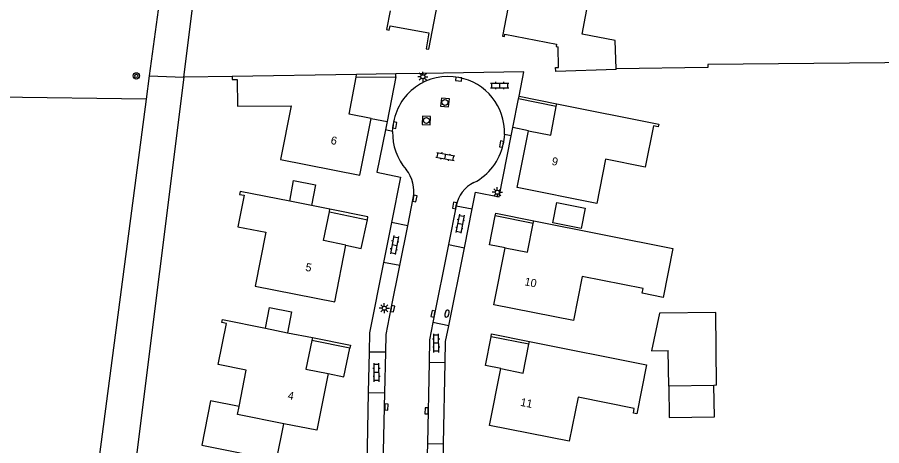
# Model space of a CAD drawing. Extents: x 131000 to 133013, y 393000 to 396501.
# Drawn here: x 132444.7 to 132552.4, y 394849.5 to 394902.8 of the extents above; entities that cross this region are included whole.
import ezdxf

# ---------------------------------------------------------------- set-up
doc = ezdxf.new("R2010")
doc.units = 0
for name, color, linetype in [('gg-afsc-hekwerk', 7, 'Continuous'), ('gg-afsc-muur', 7, 'Continuous'), ('gg-anno-huisnummerreeks BGT', 7, 'Continuous'), ('gg-bbg-bijgebouw', 7, 'Continuous'), ('gg-bbg-gedigitaliseerde bebouwing', 7, 'Continuous'), ('gg-bbg-gedigitaliseerde bijgebouw', 7, 'Continuous'), ('gg-bbg-hoofdgebouw', 7, 'Continuous'), ('gg-bbg-luifel en loopbrug', 7, 'Continuous'), ('gg-bbg-tussenscheiding', 7, 'Continuous'), ('gg-knt-verharding', 7, 'Continuous'), ('gg-knt-verharding nz', 7, 'Continuous'), ('gt-grn-groengrens', 7, 'Continuous'), ('gt-symb-boom', 7, 'Continuous'), ('gt-symb-brandkraan', 7, 'Continuous'), ('gt-symb-klinker verharding', 7, 'Continuous'), ('gt-symb-kolk', 7, 'Continuous'), ('gt-symb-lichtmast', 7, 'Continuous'), ('gt-symb-rioolschacht', 7, 'Continuous')]:
    doc.layers.add(name, color=color, linetype=linetype)

# ---------------------------------------------------------------- blocks, each defined once
blk = doc.blocks.new('gt0-RS')
at = {"layer": 'gt-symb-rioolschacht'}
blk.add_lwpolyline([(-0.5, -0.5), (0.5, -0.5), (0.5, 0.5), (-0.5, 0.5)], close=True, dxfattribs=at)
blk.add_circle((0, 0), 0.375, dxfattribs=at)
blk = doc.blocks.new('gt0-KOLK')
at = {"layer": 'gt-symb-kolk'}
blk.add_lwpolyline([(0, 0), (0.37, 0), (0.37, 0.4), (-0.38, 0.4), (-0.38, 0), (0, 0)], dxfattribs=at)
blk = doc.blocks.new('gt0-LMAST')
at = {"layer": 'gt-symb-lichtmast'}
for p, q in [((-0.18, 0.17), (-0.45, 0.44)), ((-0.01, 0.25), (-0.01, 0.62)), ((0.17, 0.17), (0.44, 0.44)), ((-0.26, 0), (-0.63, 0)), ((-0.18, -0.18), (-0.45, -0.45)), ((-0.01, -0.25), (-0.01, -0.63)), ((0.44, -0.45), (0.17, -0.18)), ((0.24, 0), (0.62, 0))]:
    blk.add_line(p, q, dxfattribs=at)
blk.add_circle((-0.01, 0), 0.25, dxfattribs=at)
blk = doc.blocks.new('gt0-BOOM')
at = {"layer": 'gt-symb-boom'}
for radius in [0.4, 0.2]:
    blk.add_circle((0, 0), radius, dxfattribs=at)
blk = doc.blocks.new('gt0-KL1')
at = {"layer": 'gt-symb-klinker verharding'}
for p, q in [((-1.15, 0.3), (1.15, 0.3)), ((-1, -0.3), (-1, 0.3)), ((-0.5, 0.3), (-0.5, 0.45)), ((0, -0.3), (0, 0.3)), ((0.5, 0.3), (0.5, 0.45)), ((1, -0.3), (1, 0.3)), ((-1.15, -0.3), (1.15, -0.3)), ((-0.5, -0.45), (-0.5, -0.3)), ((0.5, -0.45), (0.5, -0.3))]:
    blk.add_line(p, q, dxfattribs=at)
blk = doc.blocks.new('gt0-BR')
at = {"layer": 'gt-symb-brandkraan'}
for centre, radius, start, end in [((-0.24, 0), 0.206, 107.5669, 252.4331), ((0.6, -2.66), 3, 106.892, 107.5669), ((0, -0.69), 0.938, 73.108, 106.892), ((-0.6, -2.66), 3, 72.4331, 73.108), ((0.24, 0), 0.206, 287.567, 72.4331), ((0.6, 2.66), 3, 252.4331, 253.108), ((0, 0.69), 0.938, 253.108, 286.8921), ((-0.6, 2.66), 3, 286.8921, 287.567)]:
    blk.add_arc(centre, radius, start, end, dxfattribs=at)

msp = doc.modelspace()

# ---------------------------------------------------------------- linework, layer by layer
at = {"layer": 'gg-afsc-hekwerk'}
for p, q in [((132461.18, 394895.55), (132460.8, 394892.67)), ((132471.5, 394895.48), (132465.47, 394895.38)), ((132495.33, 394895.87), (132491.88, 394895.8)), ((132465.47, 394895.38), (132453.89, 394802.98)), ((132460.8, 394892.67), (132403.98, 394893.36))]:
    msp.add_line(p, q, dxfattribs=at)
for points in [[(132462.84, 394935.92), (132462.52, 394905.65), (132461.18, 394895.55)], [(132460.8, 394892.67), (132454.02, 394841.2), (132453.5, 394829.24), (132450.25, 394803.77), (132450.44, 394802.73)]]:
    msp.add_lwpolyline(points, dxfattribs=at)
at = {"layer": 'gg-afsc-muur'}
for p, q in [((132491.88, 394895.8), (132486.99, 394895.73)), ((132491.89, 394895.45), (132491.88, 394895.8)), ((132507.16, 394892.7), (132507.23, 394893.04)), ((132507.23, 394893.04), (132511.92, 394892.1)), ((132488.41, 394878.02), (132483.67, 394878.97)), ((132488.33, 394877.66), (132488.41, 394878.02))]:
    msp.add_line(p, q, dxfattribs=at)
for points in [[(132588, 394897.3), (132588, 394897.5), (132530.74, 394896.97), (132530.74, 394896.61), (132519.3, 394896.43)], [(132504.25, 394878.14), (132504.32, 394878.49), (132509.05, 394877.54)], [(132503.73, 394863.11), (132503.8, 394863.47), (132508.51, 394862.53)], [(132481.48, 394862.99), (132486.22, 394862.04), (132486.13, 394861.69)]]:
    msp.add_lwpolyline(points, dxfattribs=at)
at = {"layer": 'gg-bbg-bijgebouw'}
for p, q in [((132525.86, 394856.97), (132525.78, 394861.38)), ((132531.48, 394857.05), (132525.86, 394856.97)), ((132531.82, 394857.06), (132531.48, 394857.05))]:
    msp.add_line(p, q, dxfattribs=at)
at = {"layer": 'gg-bbg-gedigitaliseerde bebouwing'}
msp.add_line((132519.31, 394896.34), (132519.3, 394896.43), dxfattribs=at)
for points in [[(132519.3, 394896.43), (132519.2, 394899.98), (132515.08, 394900.75), (132516.22, 394906.73), (132513.63, 394907.22)], [(132519.31, 394896.34), (132511.79, 394896.12), (132511.77, 394896.6), (132512.14, 394896.61), (132512.09, 394899.16)]]:
    msp.add_lwpolyline(points, dxfattribs=at)
at = {"layer": 'gg-bbg-gedigitaliseerde bijgebouw'}
for points in [[(132478.66, 394879.96), (132479.15, 394882.54), (132481.88, 394882.02), (132481.38, 394879.42)], [(132511.42, 394877.28), (132511.93, 394879.82), (132515.46, 394879.12), (132514.95, 394876.57), (132511.42, 394877.28)], [(132475.65, 394864.16), (132476.14, 394866.73), (132478.87, 394866.21), (132478.37, 394863.61)], [(132531.82, 394857.06), (132531.71, 394866.1), (132524.7, 394866.02), (132523.7, 394861.35), (132525.78, 394861.38)]]:
    msp.add_lwpolyline(points, dxfattribs=at)
at = {"layer": 'gg-bbg-hoofdgebouw'}
for p, q in [((132486.99, 394895.73), (132471.5, 394895.48)), ((132486.93, 394895.38), (132486.99, 394895.73)), ((132511.86, 394891.74), (132511.92, 394892.1)), ((132483.67, 394878.97), (132481.38, 394879.42)), ((132483.6, 394878.63), (132483.67, 394878.97)), ((132508.98, 394877.19), (132509.05, 394877.54)), ((132504.07, 394867.09), (132505.49, 394874.17)), ((132478.37, 394863.61), (132481.48, 394862.99)), ((132481.48, 394862.99), (132481.41, 394862.64)), ((132508.45, 394862.19), (132508.51, 394862.53))]:
    msp.add_line(p, q, dxfattribs=at)
for points in [[(132508.99, 394921.94), (132509.19, 394914.96), (132507.92, 394914.93), (132505.15, 394900.49), (132505.41, 394900.44), (132505.46, 394900.74), (132511.89, 394899.52), (132511.83, 394899.2), (132512.09, 394899.16)], [(132491.18, 394903.65), (132490.72, 394901.33), (132491.04, 394901.26), (132491.18, 394901.8), (132495.98, 394900.91), (132495.65, 394898.94), (132495.97, 394898.88), (132499.8, 394918.74)], [(132471.5, 394895.48), (132471.5, 394895.13), (132472.12, 394895.13), (132472.15, 394891.78), (132478.84, 394891.85), (132477.51, 394885.15), (132487.41, 394883.21), (132488.81, 394890.27)], [(132488.81, 394890.27), (132486.05, 394890.8), (132486.93, 394895.38)], [(132511.92, 394892.1), (132524.63, 394889.56), (132524.55, 394889.22), (132523.95, 394889.34), (132522.94, 394884.19), (132517.97, 394885.18), (132516.89, 394879.68), (132506.98, 394881.68), (132508.4, 394888.73)], [(132508.4, 394888.73), (132511.18, 394888.17), (132511.86, 394891.74)], [(132478.66, 394879.96), (132472.5, 394881.18), (132472.41, 394880.82), (132472.99, 394880.7), (132472.22, 394876.78), (132475.7, 394876.11), (132474.38, 394869.39), (132484.27, 394867.43), (132485.67, 394874.48)], [(132485.67, 394874.48), (132482.87, 394875.09), (132483.6, 394878.63)], [(132509.05, 394877.54), (132526.35, 394874.08), (132525.15, 394867.98), (132522.55, 394868.51), (132522.67, 394869.09), (132515.06, 394870.6), (132513.99, 394865.14), (132504.07, 394867.09)], [(132505.49, 394874.17), (132508.27, 394873.61), (132508.98, 394877.19)], [(132472.36, 394854.42), (132473.26, 394858.93), (132469.77, 394859.66), (132470.79, 394864.76), (132470.21, 394864.88), (132470.28, 394865.23), (132475.65, 394864.16)], [(132481.41, 394862.64), (132480.69, 394859.07), (132483.47, 394858.51)], [(132508.51, 394862.53), (132523.11, 394859.62), (132521.87, 394853.52), (132521.46, 394853.6), (132521.56, 394854.19), (132514.56, 394855.58), (132513.47, 394850.11), (132503.56, 394852.08), (132504.97, 394859.15)], [(132504.97, 394859.15), (132507.74, 394858.59), (132508.45, 394862.19)], [(132483.47, 394858.51), (132482.04, 394851.46), (132477.93, 394852.27)], [(132477.93, 394852.27), (132472.16, 394853.41), (132472.36, 394854.42)]]:
    msp.add_lwpolyline(points, dxfattribs=at)
at = {"layer": 'gg-bbg-luifel en loopbrug'}
for p, q in [((132486.93, 394895.38), (132491.89, 394895.45)), ((132491.89, 394895.45), (132490.78, 394889.89)), ((132506.45, 394889.12), (132507.16, 394892.7)), ((132511.86, 394891.74), (132507.16, 394892.7)), ((132488.81, 394890.27), (132490.78, 394889.89)), ((132508.4, 394888.73), (132506.45, 394889.12)), ((132483.6, 394878.63), (132488.33, 394877.66)), ((132508.98, 394877.19), (132504.25, 394878.14)), ((132508.45, 394862.19), (132503.73, 394863.11)), ((132486.13, 394861.69), (132481.41, 394862.64))]:
    msp.add_line(p, q, dxfattribs=at)
for points in [[(132485.67, 394874.48), (132487.55, 394874.07), (132488.33, 394877.66)], [(132505.49, 394874.17), (132503.54, 394874.56), (132504.25, 394878.14)], [(132504.97, 394859.15), (132503.03, 394859.54), (132503.73, 394863.11)], [(132483.47, 394858.51), (132485.42, 394858.12), (132486.13, 394861.69)], [(132525.86, 394856.97), (132525.93, 394853.05), (132531.54, 394853.14), (132531.48, 394857.05)], [(132472.36, 394854.42), (132468.8, 394855.12), (132467.7, 394849.61), (132477.03, 394847.76), (132477.93, 394852.27)]]:
    msp.add_lwpolyline(points, dxfattribs=at)
at = {"layer": 'gg-bbg-tussenscheiding'}
for p, q in [((132481.38, 394879.42), (132478.66, 394879.96)), ((132475.65, 394864.16), (132478.37, 394863.61))]:
    msp.add_line(p, q, dxfattribs=at)
at = {"layer": 'gg-knt-verharding'}
for p, q in [((132490.78, 394889.89), (132490.57, 394888.83)), ((132491.34, 394877.33), (132490.35, 394872.36)), ((132488.54, 394861.18), (132488.44, 394856.16)), ((132488.44, 394856.16), (132488.22, 394844.9))]:
    msp.add_line(p, q, dxfattribs=at)
for points in [[(132507.23, 394893.04), (132507.81, 394896.06), (132495.33, 394895.87)], [(132490.57, 394888.83), (132489.52, 394883.56), (132492.47, 394882.95), (132491.34, 394877.33)], [(132490.35, 394872.36), (132488.59, 394863.58), (132488.54, 394861.18)]]:
    msp.add_lwpolyline(points, dxfattribs=at)
at = {"layer": 'gg-knt-verharding nz'}
for p, q in [((132506.25, 394888.09), (132506.45, 394889.12)), ((132491.47, 394888.64), (132490.57, 394888.83)), ((132506.25, 394888.09), (132505.39, 394888.28)), ((132493.36, 394876.91), (132494.05, 394880.34)), ((132499.38, 394879.41), (132498.42, 394874.57)), ((132499.38, 394879.41), (132501.39, 394879.01)), ((132500.42, 394874.16), (132501.39, 394879.01)), ((132493.36, 394876.91), (132491.34, 394877.33)), ((132492.36, 394871.95), (132493.36, 394876.91)), ((132498.42, 394874.57), (132496.5, 394864.86)), ((132498.42, 394874.57), (132500.42, 394874.16)), ((132498.48, 394864.47), (132500.42, 394874.16)), ((132492.36, 394871.95), (132490.35, 394872.36)), ((132498.48, 394864.47), (132496.5, 394864.86)), ((132490.62, 394861.19), (132488.54, 394861.18)), ((132490.51, 394856.12), (132490.62, 394861.19)), ((132496.02, 394859.96), (132495.81, 394849.82)), ((132496.02, 394859.96), (132498.03, 394859.91)), ((132497.83, 394849.79), (132498.03, 394859.91)), ((132488.44, 394856.16), (132490.51, 394856.12)), ((132490.27, 394844.85), (132490.51, 394856.12)), ((132495.81, 394849.82), (132495.7, 394844.79)), ((132495.81, 394849.82), (132497.83, 394849.79)), ((132497.73, 394844.73), (132497.83, 394849.79))]:
    msp.add_line(p, q, dxfattribs=at)
for points in [[(132491.47, 394888.64), (132491.5, 394889.05), (132491.55, 394889.45)], [(132501.39, 394879.01), (132501.8, 394881.1), (132504.75, 394880.5), (132506.25, 394888.09)], [(132505.39, 394888.28), (132505.34, 394887.66), (132505.23, 394887.05)], [(132490.62, 394861.19), (132490.67, 394863.38), (132491.28, 394866.62), (132492.36, 394871.95)], [(132496.5, 394864.86), (132496.08, 394862.72), (132496.02, 394859.96)], [(132498.03, 394859.91), (132498.08, 394862.5), (132498.48, 394864.47)]]:
    msp.add_lwpolyline(points, dxfattribs=at)
for centre, radius, start, end in [((132498.37, 394888.6), 6.88, 78.8324, 172.865), ((132498.5, 394888.56), 6.9, 357.6453, 79.9189), ((132498.32, 394888.42), 6.85, 178.1825, 221.1236), ((132498.54, 394888.39), 6.82, 296.657, 348.6756), ((132489.77, 394881.17), 4.36, 348.9464, 38.9754), ((132503.43, 394878.59), 4.13, 116.2977, 168.6169)]:
    msp.add_arc(centre, radius, start, end, dxfattribs=at)
at = {"layer": 'gt-grn-groengrens'}
for p, q in [((132465.47, 394895.38), (132470.36, 394934.47)), ((132461.18, 394895.55), (132465.47, 394895.38))]:
    msp.add_line(p, q, dxfattribs=at)

# ---------------------------------------------------------------- block references
at = {"layer": 'gt-symb-boom'}
msp.add_blockref('gt0-BOOM', (132459.56, 394895.56), dxfattribs=at)
at = {"layer": 'gt-symb-brandkraan', "rotation": -103.77214543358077}
msp.add_blockref('gt0-BR', (132498.25, 394865.99), dxfattribs=at)
at = {"layer": 'gt-symb-klinker verharding'}
msp.add_blockref('gt0-KL1', (132504.81, 394894.37), dxfattribs=at)
for p, rotation in [((132498.05, 394885.53), -11.186329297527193), ((132499.87, 394877.16), -100.54573436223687), ((132491.7, 394874.51), -100.54573436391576), ((132496.91, 394862.31), 90.51564809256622), ((132489.48, 394858.66), 90.51564809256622)]:
    msp.add_blockref('gt0-KL1', p, dxfattribs=dict(at, rotation=rotation))
at = {"layer": 'gt-symb-kolk'}
for p, rotation in [((132499.71, 394895.35), 173.96999119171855), ((132491.55, 394889.45), -98.04906170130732), ((132505.23, 394887.05), 79.04956573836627), ((132494.05, 394880.34), -101.42232107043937), ((132499.38, 394879.39), 78.46537934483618), ((132491.28, 394866.62), -100.65836150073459), ((132496.71, 394865.93), 78.75747429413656), ((132490.5, 394854.36), -91.3748347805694), ((132495.91, 394853.88), 88.96878732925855)]:
    msp.add_blockref('gt0-KOLK', p, dxfattribs=dict(at, rotation=rotation))
at = {"layer": 'gt-symb-lichtmast'}
for p in [(132495.25, 394895.46), (132504.52, 394881.08), (132490.45, 394866.65)]:
    msp.add_blockref('gt0-LMAST', p, dxfattribs=at)
at = {"layer": 'gt-symb-rioolschacht'}
for p, rotation in [((132497.99, 394892.25), -96.60603415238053), ((132495.69, 394890.01), 87.53533664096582)]:
    msp.add_blockref('gt0-RS', p, dxfattribs=dict(at, rotation=rotation))

# ---------------------------------------------------------------- texts
at = {"layer": 'gg-anno-huisnummerreeks BGT'}
for s, rotation, p in [('6', 348.8, (132483.71, 394887.1)), ('9', 348.6, (132511.23, 394884.5)), ('5', 348.8, (132480.56, 394871.32)), ('10', 348.6, (132507.84, 394869.52)), ('4', 348.6, (132478.35, 394855.36)), ('11', 348.8, (132507.33, 394854.52))]:
    msp.add_text(s, height=1, rotation=rotation, dxfattribs=at).set_placement(p)

doc.saveas('drawing.dxf')
